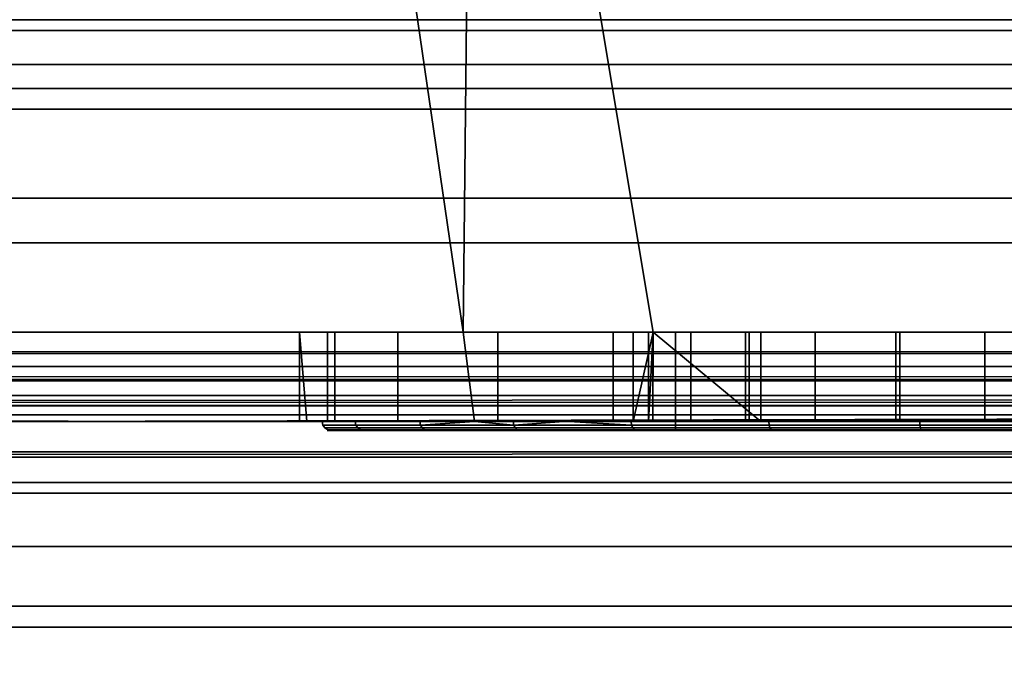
# Model space of a CAD drawing. Header units: millimetres. Extents: x -603 to 3703, y -115 to 249.
# Tile 798 of 1056: x 2544.16 to 2555.18, y -33.65 to -26.5. Entities that reach past the tile are written whole.
import ezdxf

# ---------------------------------------------------------------- set-up
doc = ezdxf.new("R2010")
doc.units = ezdxf.units.MM
doc.layers.add('151', color=7, linetype='Continuous', true_color=0xffffff)

# ---------------------------------------------------------------- blocks, each defined once
blk = doc.blocks.new('UG_SURFACE_160')
at = {"layer": '151', "color": 252, "linetype": 'Continuous', "lineweight": 35}
for points in [[(2543.975, -17, 1167.5), (2494, -17, 1167.5), (2494, -30, 1167.5), (2576, -30, 1167.5)], [(2576, -30, 1002.5), (2494, -30, 1002.5), (2494, -17, 1002.5), (2543.975, -17, 1002.5)], [(2576, -30, 1167.5), (2547.375, -17, 1167.5), (2543.975, -17, 1167.5)], [(2576, -30, 1002.5), (2543.975, -17, 1002.5), (2547.375, -17, 1002.5)], [(2576, -30, 1167.5), (2549.25, -17, 1167.5), (2547.375, -17, 1167.5)], [(2576, -30, 1002.5), (2547.375, -17, 1002.5), (2549.25, -17, 1002.5)], [(2576, -30, 1167.5), (2562.75, -17, 1167.5), (2549.25, -17, 1167.5)], [(2576, -30, 1002.5), (2549.25, -17, 1002.5), (2562.75, -17, 1002.5)], [(2543.975, -30, 1003.5), (2549.125, -30, 1003.5), (2547.375, -18, 1003.5), (2543.975, -18, 1003.5)], [(2549.125, -30, 1166.5), (2543.975, -30, 1166.5), (2543.975, -18, 1166.5), (2547.375, -18, 1166.5)], [(2549.125, -30, 1003.5), (2549.25, -18, 1003.5), (2547.375, -18, 1003.5)], [(2547.375, -18, 1166.5), (2549.25, -18, 1166.5), (2549.125, -30, 1166.5)], [(2549.25, -18, 1003.5), (2549.125, -30, 1003.5), (2551.25, -30, 1003.5)], [(2549.25, -18, 1166.5), (2551.25, -30, 1166.5), (2549.125, -30, 1166.5)], [(2551.25, -30, 1003.5), (2560.75, -30, 1003.5), (2562.75, -18, 1003.5), (2549.25, -18, 1003.5)], [(2549.25, -18, 1166.5), (2562.75, -18, 1166.5), (2560.75, -30, 1166.5), (2551.25, -30, 1166.5)], [(2576, -30, 1167.5), (2494, -30, 1167.5), (2494, -30.383, 1167.424), (2575.969, -30.383, 1167.424)], [(2575.969, -30.383, 1002.576), (2494, -30.383, 1002.576), (2494, -30, 1002.5), (2576, -30, 1002.5)], [(2543.975, -30, 1033.975), (2543.975, -30, 1093.25), (2549.125, -30, 1093.25), (2549.125, -30, 1037.205)], [(2549.125, -30, 1037.205), (2547.689, -30, 1034.737), (2543.975, -30, 1033.975)], [(2543.975, -30, 1033.975), (2547.606, -30, 1033.975), (2547.293, -30, 1031.132)], [(2547.293, -30, 1031.132), (2548.393, -30, 1027.676), (2543.975, -30, 1013.575), (2543.975, -30, 1033.975)], [(2548.393, -30, 1027.676), (2549.125, -30, 1026.851), (2549.125, -30, 1013.575), (2543.975, -30, 1013.575)], [(2547.689, -30, 1034.737), (2547.606, -30, 1033.975), (2543.975, -30, 1033.975)], [(2549.125, -30, 1166.5), (2549.125, -30, 1126.75), (2543.975, -30, 1126.75), (2543.975, -30, 1166.5)], [(2549.125, -30, 1126.75), (2549.125, -30, 1108.1), (2543.975, -30, 1108.1), (2543.975, -30, 1126.75)], [(2549.125, -30, 1108.1), (2549.125, -30, 1099.9), (2543.975, -30, 1099.9), (2543.975, -30, 1108.1)], [(2549.125, -30, 1099.9), (2549.125, -30, 1093.25), (2543.975, -30, 1093.25), (2543.975, -30, 1099.9)], [(2549.125, -30, 1013.575), (2549.125, -30, 1003.5), (2543.975, -30, 1003.5), (2543.975, -30, 1013.575)], [(2547.293, -30, 1031.132), (2547.606, -30, 1033.975), (2547.606, -31, 1033.975), (2547.375, -31, 1031.877)], [(2547.293, -30, 1031.132), (2547.293, -31, 1031.132), (2547.375, -31, 1030.875)], [(2547.375, -31, 1030.875), (2548.393, -31, 1027.676), (2548.393, -30, 1027.676), (2547.293, -30, 1031.132)], [(2547.375, -31, 1031.877), (2547.293, -31, 1031.132), (2547.293, -30, 1031.132)], [(2547.606, -30, 1033.975), (2547.689, -30, 1034.737), (2547.689, -31, 1034.737), (2547.606, -31, 1033.975)], [(2549.25, -31, 1037.42), (2547.689, -31, 1034.737), (2547.689, -30, 1034.737), (2549.125, -30, 1037.205)], [(2549.125, -30, 1026.851), (2548.393, -30, 1027.676), (2548.393, -31, 1027.676), (2549.25, -31, 1026.71)], [(2549.125, -30, 1037.205), (2549.513, -30, 1037.872), (2549.513, -31, 1037.872), (2549.25, -31, 1037.42)], [(2549.25, -31, 1026.71), (2550.8, -31, 1024.963), (2550.8, -30, 1024.963), (2549.125, -30, 1026.851)], [(2549.125, -30, 1166.5), (2551.25, -30, 1166.5), (2551.25, -30, 1151.208), (2551.027, -30, 1150.523)], [(2551.027, -30, 1150.523), (2551.245, -30, 1148.455), (2549.125, -30, 1126.75), (2549.125, -30, 1166.5)], [(2549.125, -30, 1093.25), (2551.25, -30, 1093.25), (2551.25, -30, 1083.208), (2551.027, -30, 1082.523)], [(2551.027, -30, 1082.523), (2551.245, -30, 1080.455), (2549.125, -30, 1037.205), (2549.125, -30, 1093.25)], [(2549.125, -30, 1013.575), (2550.8, -30, 1013.575), (2550.8, -30, 1012.55)], [(2550.8, -30, 1012.55), (2551.196, -30, 1010.56), (2549.125, -30, 1003.5), (2549.125, -30, 1013.575)], [(2551.196, -30, 1010.56), (2551.25, -30, 1010.479), (2551.25, -30, 1003.5), (2549.125, -30, 1003.5)], [(2550.8, -30, 1013.575), (2549.125, -30, 1013.575), (2549.125, -30, 1026.851), (2550.8, -30, 1024.963)], [(2549.513, -30, 1037.872), (2549.125, -30, 1037.205), (2551.245, -30, 1080.455)], [(2551.245, -30, 1148.455), (2551.25, -30, 1148.446), (2551.25, -30, 1126.75), (2549.125, -30, 1126.75)], [(2551.25, -30, 1126.75), (2551.25, -30, 1108.1), (2549.125, -30, 1108.1), (2549.125, -30, 1126.75)], [(2551.25, -30, 1108.1), (2551.25, -30, 1099.9), (2549.125, -30, 1099.9), (2549.125, -30, 1108.1)], [(2551.25, -30, 1099.9), (2551.25, -30, 1093.25), (2549.125, -30, 1093.25), (2549.125, -30, 1099.9)], [(2552.452, -31, 1039.998), (2549.513, -31, 1037.872), (2549.513, -30, 1037.872), (2551.25, -30, 1039.129)], [(2551.245, -30, 1080.455), (2551.25, -30, 1080.446), (2551.25, -30, 1039.129), (2549.513, -30, 1037.872)], [(2550.8, -30, 1012.55), (2550.8, -31, 1012.55), (2551.196, -31, 1010.56), (2551.196, -30, 1010.56)], [(2550.8, -31, 1013.575), (2550.8, -31, 1012.55), (2550.8, -30, 1012.55), (2550.8, -30, 1013.575)], [(2550.8, -30, 1013.575), (2550.8, -30, 1024.963), (2550.8, -31, 1024.963), (2550.8, -31, 1013.575)], [(2551.027, -31, 1150.523), (2551.027, -30, 1150.523), (2551.25, -30, 1151.208)], [(2551.027, -30, 1150.523), (2551.027, -31, 1150.523), (2551.245, -31, 1148.455), (2551.245, -30, 1148.455)], [(2551.25, -30, 1151.208), (2551.67, -30, 1152.5), (2551.67, -31, 1152.5), (2551.027, -31, 1150.523)], [(2551.027, -31, 1082.523), (2551.027, -30, 1082.523), (2551.25, -30, 1083.208)], [(2551.027, -30, 1082.523), (2551.027, -31, 1082.523), (2551.245, -31, 1080.455), (2551.245, -30, 1080.455)], [(2551.25, -30, 1083.208), (2551.67, -30, 1084.5), (2551.67, -31, 1084.5), (2551.027, -31, 1082.523)], [(2551.196, -31, 1010.56), (2552.323, -31, 1008.873), (2552.323, -30, 1008.873), (2551.25, -30, 1010.479)], [(2551.25, -30, 1010.479), (2551.196, -30, 1010.56), (2551.196, -31, 1010.56)], [(2551.245, -31, 1148.455), (2552.284, -31, 1146.654), (2552.284, -30, 1146.654), (2551.25, -30, 1148.446)], [(2551.25, -30, 1148.446), (2551.245, -30, 1148.455), (2551.245, -31, 1148.455)], [(2551.245, -31, 1080.455), (2552.284, -31, 1078.654), (2552.284, -30, 1078.654), (2551.25, -30, 1080.446)], [(2551.25, -30, 1080.446), (2551.245, -30, 1080.455), (2551.245, -31, 1080.455)], [(2551.25, -30, 1039.129), (2552.452, -30, 1039.998), (2552.452, -31, 1039.998)], [(2556, -30, 1087), (2554.96, -30, 1086.891), (2551.25, -30, 1093.25), (2560.75, -30, 1093.25)], [(2551.25, -30, 1093.25), (2553.061, -30, 1086.045), (2551.67, -30, 1084.5)], [(2554.96, -30, 1086.891), (2553.061, -30, 1086.045), (2551.25, -30, 1093.25)], [(2551.25, -30, 1126.75), (2552.284, -30, 1146.654), (2553.966, -30, 1145.432)], [(2553.966, -30, 1145.432), (2556, -30, 1145), (2560.75, -30, 1126.75), (2551.25, -30, 1126.75)], [(2551.25, -30, 1126.75), (2551.25, -30, 1148.446), (2552.284, -30, 1146.654)], [(2556, -30, 1155), (2554.96, -30, 1154.891), (2551.25, -30, 1166.5), (2560.75, -30, 1166.5)], [(2551.25, -30, 1166.5), (2553.061, -30, 1154.045), (2551.67, -30, 1152.5)], [(2554.96, -30, 1154.891), (2553.061, -30, 1154.045), (2551.25, -30, 1166.5)], [(2551.25, -30, 1039.129), (2552.284, -30, 1078.654), (2553.966, -30, 1077.432)], [(2552.452, -30, 1039.998), (2551.25, -30, 1039.129), (2553.966, -30, 1077.432)], [(2551.25, -30, 1039.129), (2551.25, -30, 1080.446), (2552.284, -30, 1078.654)], [(2551.25, -30, 1003.5), (2552.323, -30, 1008.873), (2554.01, -30, 1007.746)], [(2554.01, -30, 1007.746), (2556, -30, 1007.35), (2560.75, -30, 1003.5), (2551.25, -30, 1003.5)], [(2551.25, -30, 1003.5), (2551.25, -30, 1010.479), (2552.323, -30, 1008.873)], [(2551.25, -30, 1126.75), (2560.75, -30, 1126.75), (2560.5, -30, 1108.5), (2551.5, -30, 1108.5)], [(2551.25, -30, 1093.25), (2551.25, -30, 1099.9), (2551.5, -30, 1099.9), (2551.5, -30, 1099.5)], [(2551.5, -30, 1099.5), (2560.5, -30, 1099.5), (2560.75, -30, 1093.25), (2551.25, -30, 1093.25)], [(2551.5, -30, 1099.9), (2551.25, -30, 1099.9), (2551.25, -30, 1108.1), (2551.5, -30, 1108.1)], [(2551.5, -30, 1108.5), (2551.5, -30, 1108.1), (2551.25, -30, 1108.1), (2551.25, -30, 1126.75)], [(2551.67, -30, 1152.5), (2551.25, -30, 1151.208), (2551.25, -30, 1166.5)], [(2551.67, -30, 1084.5), (2551.25, -30, 1083.208), (2551.25, -30, 1093.25)], [(2560.5, -30, 1099.5), (2551.5, -30, 1099.5), (2551.5, -31.1, 1099.5), (2560.5, -31.1, 1099.5)], [(2551.5, -31.1, 1108.5), (2551.5, -31.1, 1099.5), (2551.5, -30, 1099.9), (2551.5, -30, 1108.1)], [(2551.5, -31.1, 1099.5), (2551.5, -30, 1099.5), (2551.5, -30, 1099.9)], [(2551.5, -30, 1108.1), (2551.5, -30, 1108.5), (2551.5, -31.1, 1108.5)], [(2551.5, -30, 1108.5), (2560.5, -30, 1108.5), (2560.5, -31.1, 1108.5), (2551.5, -31.1, 1108.5)], [(2553.061, -30, 1154.045), (2553.061, -31, 1154.045), (2551.67, -31, 1152.5), (2551.67, -30, 1152.5)], [(2553.061, -30, 1086.045), (2553.061, -31, 1086.045), (2551.67, -31, 1084.5), (2551.67, -30, 1084.5)], [(2552.284, -30, 1146.654), (2552.284, -31, 1146.654), (2553.966, -31, 1145.432), (2553.966, -30, 1145.432)], [(2552.284, -30, 1078.654), (2552.284, -31, 1078.654), (2553.966, -31, 1077.432), (2553.966, -30, 1077.432)], [(2552.323, -30, 1008.873), (2552.323, -31, 1008.873), (2554.01, -31, 1007.746), (2554.01, -30, 1007.746)], [(2556, -30, 1040.75), (2556, -31, 1040.75), (2552.452, -31, 1039.998), (2552.452, -30, 1039.998)], [(2553.966, -30, 1077.432), (2556, -30, 1077), (2556, -30, 1040.75), (2552.452, -30, 1039.998)], [(2554.96, -30, 1154.891), (2554.96, -31, 1154.891), (2553.061, -31, 1154.045), (2553.061, -30, 1154.045)], [(2554.96, -30, 1086.891), (2554.96, -31, 1086.891), (2553.061, -31, 1086.045), (2553.061, -30, 1086.045)], [(2553.966, -30, 1145.432), (2553.966, -31, 1145.432), (2556, -31, 1145), (2556, -30, 1145)], [(2553.966, -30, 1077.432), (2553.966, -31, 1077.432), (2556, -31, 1077), (2556, -30, 1077)], [(2554.01, -30, 1007.746), (2554.01, -31, 1007.746), (2556, -31, 1007.35), (2556, -30, 1007.35)], [(2556, -31, 1155), (2554.96, -31, 1154.891), (2554.96, -30, 1154.891), (2556, -30, 1155)], [(2556, -31, 1087), (2554.96, -31, 1086.891), (2554.96, -30, 1086.891), (2556, -30, 1087)], [(2575.969, -30.383, 1167.424), (2494, -30.383, 1167.424), (2494, -30.707, 1167.207), (2575.879, -30.707, 1167.207)], [(2575.879, -30.707, 1002.793), (2494, -30.707, 1002.793), (2494, -30.383, 1002.576), (2575.969, -30.383, 1002.576)], [(2575.879, -30.707, 1167.207), (2494, -30.707, 1167.207), (2494, -30.924, 1166.883), (2575.744, -30.924, 1166.883)], [(2575.744, -30.924, 1003.117), (2494, -30.924, 1003.117), (2494, -30.707, 1002.793), (2575.879, -30.707, 1002.793)], [(2575.744, -30.924, 1166.883), (2494, -30.924, 1166.883), (2494, -31, 1166.5), (2543.975, -31, 1166.5)], [(2494, -30.924, 1003.117), (2547.375, -31, 1003.5), (2543.975, -31, 1003.5)], [(2494, -30.924, 1003.117), (2575.744, -30.924, 1003.117), (2549.25, -31, 1003.5), (2547.375, -31, 1003.5)], [(2575.744, -30.924, 1166.883), (2543.975, -31, 1166.5), (2547.375, -31, 1166.5)], [(2575.744, -30.924, 1166.883), (2547.375, -31, 1166.5), (2549.25, -31, 1166.5)], [(2549.25, -31, 1166.5), (2562.75, -31, 1166.5), (2575.744, -30.924, 1166.883)], [(2575.744, -30.924, 1003.117), (2562.75, -31, 1003.5), (2549.25, -31, 1003.5)], [(2543.975, -31, 1033.975), (2543.975, -31, 1013.575), (2547.375, -31, 1013.575), (2547.375, -31, 1030.875)], [(2547.375, -31, 1030.875), (2547.293, -31, 1031.132), (2543.975, -31, 1033.975)], [(2547.293, -31, 1031.132), (2547.375, -31, 1031.877), (2547.375, -31, 1033.975), (2543.975, -31, 1033.975)], [(2543.975, -31, 1166.5), (2543.975, -31, 1128.75), (2547.375, -31, 1128.75), (2547.375, -31, 1166.5)], [(2543.975, -31, 1128.75), (2543.975, -31, 1110.1), (2547.375, -31, 1110.1), (2547.375, -31, 1128.75)], [(2543.975, -31, 1110.1), (2543.975, -31, 1097.9), (2547.375, -31, 1097.9), (2547.375, -31, 1110.1)], [(2543.975, -31, 1097.9), (2543.975, -31, 1091.25), (2547.375, -31, 1091.25), (2547.375, -31, 1097.9)], [(2543.975, -31, 1091.25), (2543.975, -31, 1033.975), (2547.375, -31, 1033.975), (2547.375, -31, 1091.25)], [(2543.975, -31, 1013.575), (2543.975, -31, 1003.5), (2547.375, -31, 1003.5), (2547.375, -31, 1013.575)], [(2547.375, -31, 1110.1), (2547.375, -31, 1097.9), (2547.547, -31, 1103.112)], [(2547.547, -31, 1103.112), (2547.916, -31, 1106.627), (2547.375, -31, 1110.1)], [(2547.375, -31, 1097.9), (2549.25, -31, 1097.9), (2549.25, -31, 1099.071), (2548.639, -31, 1099.75)], [(2548.639, -31, 1099.75), (2547.547, -31, 1103.112), (2547.375, -31, 1097.9)], [(2547.375, -31, 1013.575), (2549.25, -31, 1013.575), (2549.25, -31, 1026.71), (2548.393, -31, 1027.676)], [(2547.375, -31, 1091.25), (2547.375, -31, 1033.975), (2547.606, -31, 1033.975), (2547.689, -31, 1034.737)], [(2547.689, -31, 1034.737), (2549.25, -31, 1037.42), (2549.25, -31, 1091.25), (2547.375, -31, 1091.25)], [(2547.606, -31, 1033.975), (2547.375, -31, 1033.975), (2547.375, -31, 1031.877)], [(2548.393, -31, 1027.676), (2547.375, -31, 1030.875), (2547.375, -31, 1013.575)], [(2547.916, -31, 1106.627), (2549.25, -31, 1108.937), (2549.25, -31, 1110.1), (2547.375, -31, 1110.1)], [(2547.375, -31, 1166.5), (2547.375, -31, 1128.75), (2549.25, -31, 1128.75), (2549.25, -31, 1166.5)], [(2547.375, -31, 1128.75), (2547.375, -31, 1110.1), (2549.25, -31, 1110.1), (2549.25, -31, 1128.75)], [(2547.375, -31, 1097.9), (2547.375, -31, 1091.25), (2549.25, -31, 1091.25), (2549.25, -31, 1097.9)], [(2547.375, -31, 1013.575), (2547.375, -31, 1003.5), (2549.25, -31, 1003.5), (2549.25, -31, 1013.575)], [(2548.645, -31.038, 1099.754), (2547.554, -31.038, 1103.112), (2547.547, -31, 1103.112), (2548.639, -31, 1099.75)], [(2547.554, -31.038, 1103.112), (2547.923, -31.038, 1106.624), (2547.916, -31, 1106.627), (2547.547, -31, 1103.112)], [(2548.664, -31.071, 1099.765), (2547.576, -31.071, 1103.115), (2547.554, -31.038, 1103.112), (2548.645, -31.038, 1099.754)], [(2547.576, -31.071, 1103.115), (2547.944, -31.071, 1106.618), (2547.923, -31.038, 1106.624), (2547.554, -31.038, 1103.112)], [(2549.25, -31, 1108.937), (2547.916, -31, 1106.627), (2547.923, -31.038, 1106.624), (2549.689, -31.038, 1109.683)], [(2547.944, -31.071, 1106.618), (2549.705, -31.071, 1109.668), (2549.689, -31.038, 1109.683), (2547.923, -31.038, 1106.624)], [(2548.645, -31.038, 1099.754), (2548.639, -31, 1099.75), (2549.25, -31, 1099.071)], [(2551.008, -31.038, 1097.129), (2548.645, -31.038, 1099.754), (2549.25, -31, 1099.071), (2550.304, -31, 1097.9)], [(2551.021, -31.071, 1097.147), (2548.664, -31.071, 1099.765), (2548.645, -31.038, 1099.754), (2551.008, -31.038, 1097.129)], [(2549.25, -31, 1166.5), (2554.96, -31, 1154.891), (2556, -31, 1155)], [(2556, -31, 1155), (2557.039, -31, 1154.891), (2562.75, -31, 1166.5), (2549.25, -31, 1166.5)], [(2549.25, -31, 1166.5), (2551.027, -31, 1150.523), (2551.67, -31, 1152.5)], [(2549.25, -31, 1128.75), (2552.284, -31, 1146.654), (2551.245, -31, 1148.455)], [(2549.25, -31, 1166.5), (2553.061, -31, 1154.045), (2554.96, -31, 1154.891)], [(2551.245, -31, 1148.455), (2551.027, -31, 1150.523), (2549.25, -31, 1166.5), (2549.25, -31, 1128.75)], [(2549.25, -31, 1128.75), (2562.75, -31, 1128.75), (2556, -31, 1145), (2553.966, -31, 1145.432)], [(2553.966, -31, 1145.432), (2552.284, -31, 1146.654), (2549.25, -31, 1128.75)], [(2551.67, -31, 1152.5), (2553.061, -31, 1154.045), (2549.25, -31, 1166.5)], [(2549.25, -31, 1091.25), (2554.233, -31, 1095.686), (2551.004, -31, 1097.123)], [(2549.25, -31, 1091.25), (2562.75, -31, 1091.25), (2557.767, -31, 1095.686), (2554.233, -31, 1095.686)], [(2549.25, -31, 1110.1), (2549.25, -31, 1108.937), (2549.683, -31, 1109.688)], [(2562.75, -31, 1128.75), (2549.25, -31, 1128.75), (2556, -31, 1112.5), (2559.457, -31, 1111.765)], [(2549.25, -31, 1128.75), (2549.25, -31, 1110.1), (2550.251, -31, 1110.1), (2552.543, -31, 1111.765)], [(2552.543, -31, 1111.765), (2556, -31, 1112.5), (2549.25, -31, 1128.75)], [(2549.25, -31, 1091.25), (2554.96, -31, 1086.891), (2556, -31, 1087)], [(2553.966, -31, 1077.432), (2549.25, -31, 1037.42), (2549.513, -31, 1037.872)], [(2556, -31, 1087), (2557.039, -31, 1086.891), (2562.75, -31, 1091.25), (2549.25, -31, 1091.25)], [(2549.25, -31, 1091.25), (2551.027, -31, 1082.523), (2551.67, -31, 1084.5)], [(2549.25, -31, 1037.42), (2552.284, -31, 1078.654), (2551.245, -31, 1080.455)], [(2549.25, -31, 1091.25), (2553.061, -31, 1086.045), (2554.96, -31, 1086.891)], [(2551.245, -31, 1080.455), (2551.027, -31, 1082.523), (2549.25, -31, 1091.25), (2549.25, -31, 1037.42)], [(2553.966, -31, 1077.432), (2552.284, -31, 1078.654), (2549.25, -31, 1037.42)], [(2551.67, -31, 1084.5), (2553.061, -31, 1086.045), (2549.25, -31, 1091.25)], [(2549.25, -31, 1013.575), (2549.25, -31, 1003.5), (2551.196, -31, 1010.56), (2550.8, -31, 1012.55)], [(2549.25, -31, 1003.5), (2562.75, -31, 1003.5), (2556, -31, 1007.35), (2554.01, -31, 1007.746)], [(2549.25, -31, 1003.5), (2552.323, -31, 1008.873), (2551.196, -31, 1010.56)], [(2554.01, -31, 1007.746), (2552.323, -31, 1008.873), (2549.25, -31, 1003.5)], [(2550.8, -31, 1024.963), (2549.25, -31, 1026.71), (2549.25, -31, 1013.575), (2550.8, -31, 1013.575)], [(2550.8, -31, 1012.55), (2550.8, -31, 1013.575), (2549.25, -31, 1013.575)], [(2549.683, -31, 1109.688), (2550.251, -31, 1110.1), (2549.25, -31, 1110.1)], [(2549.25, -31, 1099.071), (2549.25, -31, 1097.9), (2550.304, -31, 1097.9)], [(2551.004, -31, 1097.123), (2550.304, -31, 1097.9), (2549.25, -31, 1097.9), (2549.25, -31, 1091.25)], [(2549.689, -31.038, 1109.683), (2549.683, -31, 1109.688), (2549.25, -31, 1108.937)], [(2549.513, -31, 1037.872), (2552.452, -31, 1039.998), (2553.966, -31, 1077.432)], [(2550.251, -31, 1110.1), (2549.683, -31, 1109.688), (2549.689, -31.038, 1109.683)], [(2549.689, -31.038, 1109.683), (2552.546, -31.038, 1111.758), (2552.543, -31, 1111.765), (2550.251, -31, 1110.1)], [(2549.705, -31.071, 1109.668), (2552.555, -31.071, 1111.738), (2552.546, -31.038, 1111.758), (2549.689, -31.038, 1109.683)], [(2550.304, -31, 1097.9), (2551.004, -31, 1097.123), (2551.008, -31.038, 1097.129)], [(2554.234, -31.038, 1095.693), (2551.008, -31.038, 1097.129), (2551.004, -31, 1097.123), (2554.233, -31, 1095.686)], [(2554.239, -31.071, 1095.714), (2551.021, -31.071, 1097.147), (2551.008, -31.038, 1097.129), (2554.234, -31.038, 1095.693)], [(2552.452, -31, 1039.998), (2556, -31, 1040.75), (2556, -31, 1077), (2553.966, -31, 1077.432)], [(2552.546, -31.038, 1111.758), (2556, -31.038, 1112.492), (2556, -31, 1112.5), (2552.543, -31, 1111.765)], [(2552.555, -31.071, 1111.738), (2556, -31.071, 1112.471), (2556, -31.038, 1112.492), (2552.546, -31.038, 1111.758)], [(2557.766, -31.038, 1095.693), (2554.234, -31.038, 1095.693), (2554.233, -31, 1095.686), (2557.767, -31, 1095.686)], [(2557.761, -31.071, 1095.714), (2554.239, -31.071, 1095.714), (2554.234, -31.038, 1095.693), (2557.766, -31.038, 1095.693)], [(2548.692, -31.092, 1099.781), (2547.608, -31.092, 1103.118), (2547.576, -31.071, 1103.115), (2548.664, -31.071, 1099.765)], [(2547.608, -31.092, 1103.118), (2547.975, -31.092, 1106.608), (2547.944, -31.071, 1106.618), (2547.576, -31.071, 1103.115)], [(2548.725, -31.1, 1099.8), (2547.646, -31.1, 1103.122), (2547.608, -31.092, 1103.118), (2548.692, -31.092, 1099.781)], [(2547.646, -31.1, 1103.122), (2548.011, -31.1, 1106.596), (2547.975, -31.092, 1106.608), (2547.608, -31.092, 1103.118)], [(2548.011, -31.1, 1106.596), (2547.646, -31.1, 1103.122), (2548.725, -31.1, 1099.8), (2551.5, -31.1, 1099.5)], [(2547.975, -31.092, 1106.608), (2549.729, -31.092, 1109.646), (2549.705, -31.071, 1109.668), (2547.944, -31.071, 1106.618)], [(2548.011, -31.1, 1106.596), (2549.757, -31.1, 1109.621), (2549.729, -31.092, 1109.646), (2547.975, -31.092, 1106.608)], [(2551.5, -31.1, 1099.5), (2551.5, -31.1, 1108.5), (2549.757, -31.1, 1109.621), (2548.011, -31.1, 1106.596)], [(2551.04, -31.092, 1097.173), (2548.692, -31.092, 1099.781), (2548.664, -31.071, 1099.765), (2551.021, -31.071, 1097.147)], [(2551.063, -31.1, 1097.204), (2548.725, -31.1, 1099.8), (2548.692, -31.092, 1099.781), (2551.04, -31.092, 1097.173)], [(2548.725, -31.1, 1099.8), (2551.063, -31.1, 1097.204), (2551.5, -31.1, 1099.5)], [(2549.729, -31.092, 1109.646), (2552.568, -31.092, 1111.709), (2552.555, -31.071, 1111.738), (2549.705, -31.071, 1109.668)], [(2549.757, -31.1, 1109.621), (2552.583, -31.1, 1111.674), (2552.568, -31.092, 1111.709), (2549.729, -31.092, 1109.646)], [(2552.583, -31.1, 1111.674), (2549.757, -31.1, 1109.621), (2551.5, -31.1, 1108.5)], [(2554.245, -31.092, 1095.746), (2551.04, -31.092, 1097.173), (2551.021, -31.071, 1097.147), (2554.239, -31.071, 1095.714)], [(2554.254, -31.1, 1095.784), (2551.063, -31.1, 1097.204), (2551.04, -31.092, 1097.173), (2554.245, -31.092, 1095.746)], [(2560.5, -31.1, 1099.5), (2551.5, -31.1, 1099.5), (2551.063, -31.1, 1097.204), (2554.254, -31.1, 1095.784)], [(2551.5, -31.1, 1108.5), (2560.5, -31.1, 1108.5), (2556, -31.1, 1112.4), (2552.583, -31.1, 1111.674)], [(2552.568, -31.092, 1111.709), (2556, -31.092, 1112.438), (2556, -31.071, 1112.471), (2552.555, -31.071, 1111.738)], [(2552.583, -31.1, 1111.674), (2556, -31.1, 1112.4), (2556, -31.092, 1112.438), (2552.568, -31.092, 1111.709)], [(2557.755, -31.092, 1095.746), (2554.245, -31.092, 1095.746), (2554.239, -31.071, 1095.714), (2557.761, -31.071, 1095.714)], [(2557.746, -31.1, 1095.784), (2554.254, -31.1, 1095.784), (2554.245, -31.092, 1095.746), (2557.755, -31.092, 1095.746)], [(2554.254, -31.1, 1095.784), (2557.746, -31.1, 1095.784), (2560.937, -31.1, 1097.204), (2560.5, -31.1, 1099.5)]]:
    blk.add_3dface(points, dxfattribs=at)
blk = doc.blocks.new('UG_SURFACE_165')
at = {"layer": '151', "color": 250, "linetype": 'Continuous', "lineweight": 35}
for points in [[(2491.5, -25.648, 0.728), (3508.5, -25.648, 0.728), (3508.5, -26.621, 1.379), (2491.5, -26.621, 1.379)], [(2491.5, -27.5, 23.5), (3508.5, -27.5, 23.5), (3508.5, -26.5, 23.5), (2491.5, -26.5, 23.5)], [(2491.5, -26.621, 1.379), (3508.5, -26.621, 1.379), (3508.5, -27.272, 2.352), (2491.5, -27.272, 2.352)], [(2491.5, -27.272, 2.352), (3508.5, -27.272, 2.352), (3508.5, -27.5, 3.5), (2491.5, -27.5, 3.5)], [(2491.5, -27.5, 3.5), (3508.5, -27.5, 3.5), (3508.5, -27.5, 23.5), (2491.5, -27.5, 23.5)]]:
    blk.add_3dface(points, dxfattribs=at)
blk = doc.blocks.new('UG_SURFACE_166')
at = {"layer": '151', "color": 252, "linetype": 'Continuous', "lineweight": 35}
for points in [[(2491.5, -24.228, 24), (3508.5, -24.228, 24), (3508.5, -27.5, 24), (2491.5, -27.5, 24)], [(2491.5, -28.5, 30.5), (3508.5, -28.5, 30.5), (3508.5, -24.25, 30.5), (2491.5, -24.25, 30.5)], [(2491.5, -27, 28), (3508.5, -27, 28), (3508.5, -27.5, 29.5), (2491.5, -27.5, 29.5)], [(2491.5, -27.5, 26.5), (3508.5, -27.5, 26.5), (3508.5, -27, 28), (2491.5, -27, 28)], [(2491.5, -27.5, 0.5), (3508.5, -27.5, 0.5), (3508.5, -28.5, 0.5), (2491.5, -28.5, 0.5)], [(2491.5, -27.5, 24), (3508.5, -27.5, 24), (3508.5, -27.5, 0.5), (2491.5, -27.5, 0.5)], [(2491.5, -27.5, 29.5), (3508.5, -27.5, 29.5), (3508.5, -28.5, 29.5), (2491.5, -28.5, 29.5)], [(2491.5, -28.5, 26.5), (3508.5, -28.5, 26.5), (3508.5, -27.5, 26.5), (2491.5, -27.5, 26.5)], [(2491.5, -28.5, 0.5), (3508.5, -28.5, 0.5), (3508.5, -28.5, 26.5), (2491.5, -28.5, 26.5)], [(2491.5, -28.5, 29.5), (3508.5, -28.5, 29.5), (3508.5, -28.5, 30.5), (2491.5, -28.5, 30.5)]]:
    blk.add_3dface(points, dxfattribs=at)
blk = doc.blocks.new('UG_SURFACE_168')
at = {"layer": '151', "color": 43, "linetype": 'Continuous', "lineweight": 35}
for points in [[(2491, -34, 2017), (3509, -34, 2017), (3509, 0, 2017), (2491, 0, 2017)], [(2491, -29, 30.5), (2491, -13, 30.5), (3509, -13, 30.5), (3509, -29, 30.5)], [(2491, -34), (2491, -29), (3509, -29), (3509, -34)], [(2491, -29), (2491, -29, 30.5), (3509, -29, 30.5), (3509, -29)]]:
    blk.add_3dface(points, dxfattribs=at)
blk = doc.blocks.new('UG_SURFACE_230')
at = {"layer": '151', "color": 252, "linetype": 'Continuous', "lineweight": 35}
for points in [[(2485.5, -30.22, 2021.75), (3514.5, -30.22, 2021.75), (3514.5, 62.62, 2021.75), (2485.5, 62.62, 2021.75)], [(2487, -30.22, 2020.25), (2487, 62.62, 2020.25), (3513, 62.62, 2020.25), (3513, -30.22, 2020.25)], [(2432, -13.3, 2075.25), (2432, -30.22, 2075.25), (3568, -30.22, 2075.25), (3568, -13.3, 2075.25)], [(2433.5, -13.3, 2073.75), (3566.5, -13.3, 2073.75), (3566.5, -30.22, 2073.75), (2433.5, -30.22, 2073.75)], [(3568, -30.22, 2075.25), (2432, -30.22, 2075.25), (2432.059, -30.821, 2075.191)], [(3567.941, -30.821, 2075.191), (3568, -30.22, 2075.25), (2432.059, -30.821, 2075.191)], [(2433.53, -30.528, 2073.72), (2433.5, -30.22, 2073.75), (3566.5, -30.22, 2073.75)], [(2433.53, -30.528, 2073.72), (3566.5, -30.22, 2073.75), (3566.47, -30.528, 2073.72)], [(3514.53, -30.528, 2021.78), (2485.5, -30.22, 2021.75), (2485.47, -30.528, 2021.78)], [(3514.53, -30.528, 2021.78), (3514.5, -30.22, 2021.75), (2485.5, -30.22, 2021.75)], [(2486.941, -30.821, 2020.309), (3513, -30.22, 2020.25), (3513.059, -30.821, 2020.309)], [(2486.941, -30.821, 2020.309), (2487, -30.22, 2020.25), (3513, -30.22, 2020.25)], [(3566.47, -30.528, 2073.72), (3566.38, -30.825, 2073.63), (2433.62, -30.825, 2073.63), (2433.53, -30.528, 2073.72)], [(2485.47, -30.528, 2021.78), (2485.38, -30.825, 2021.87), (3514.62, -30.825, 2021.87)], [(2485.47, -30.528, 2021.78), (3514.62, -30.825, 2021.87), (3514.53, -30.528, 2021.78)], [(2432.059, -30.821, 2075.191), (2432.235, -31.399, 2075.016), (3567.765, -31.399, 2075.016), (3567.941, -30.821, 2075.191)], [(3566.037, -31.337, 2073.287), (2433.963, -31.337, 2073.287), (2433.62, -30.825, 2073.63), (3566.38, -30.825, 2073.63)], [(3514.62, -30.825, 2021.87), (2485.38, -30.825, 2021.87), (2485.037, -31.337, 2022.213), (3514.963, -31.337, 2022.213)], [(3513.059, -30.821, 2020.309), (2486.766, -31.399, 2020.484), (2486.941, -30.821, 2020.309)], [(3513.059, -30.821, 2020.309), (3513.234, -31.399, 2020.484), (2486.766, -31.399, 2020.484)], [(3565.525, -31.68, 2072.775), (2434.475, -31.68, 2072.775), (2433.963, -31.337, 2073.287), (3566.037, -31.337, 2073.287)], [(3514.963, -31.337, 2022.213), (2485.037, -31.337, 2022.213), (2484.525, -31.68, 2022.725), (3515.475, -31.68, 2022.725)], [(3567.765, -31.399, 2075.016), (2432.235, -31.399, 2075.016), (2432.902, -32.398, 2074.348), (3567.098, -32.398, 2074.348)], [(3513.902, -32.398, 2021.152), (2486.098, -32.398, 2021.152), (2486.766, -31.399, 2020.484), (3513.234, -31.399, 2020.484)], [(3564.92, -31.8, 2072.17), (2435.08, -31.8, 2072.17), (2434.475, -31.68, 2072.775), (3565.525, -31.68, 2072.775)], [(3515.475, -31.68, 2022.725), (2484.525, -31.68, 2022.725), (2483.92, -31.8, 2023.33), (3516.08, -31.8, 2023.33)], [(2435.08, -31.8, 2072.17), (3564.92, -31.8, 2072.17), (3516.08, -31.8, 2023.33), (2483.92, -31.8, 2023.33)], [(3567.098, -32.398, 2074.348), (2432.902, -32.398, 2074.348), (2433.901, -33.066, 2073.349), (3566.099, -33.066, 2073.349)], [(3514.901, -33.066, 2022.151), (2485.099, -33.066, 2022.151), (2486.098, -32.398, 2021.152), (3513.902, -32.398, 2021.152)], [(3566.099, -33.066, 2073.349), (2433.901, -33.066, 2073.349), (2435.08, -33.3, 2072.17), (3564.92, -33.3, 2072.17)], [(3516.08, -33.3, 2023.33), (2483.92, -33.3, 2023.33), (2485.099, -33.066, 2022.151), (3514.901, -33.066, 2022.151)], [(2435.08, -33.3, 2072.17), (2483.92, -33.3, 2023.33), (3516.08, -33.3, 2023.33), (3564.92, -33.3, 2072.17)]]:
    blk.add_3dface(points, dxfattribs=at)

msp = doc.modelspace()

# ---------------------------------------------------------------- linework, layer by layer
at = {"layer": '151', "color": 252, "linetype": 'Continuous', "lineweight": -3, "true_color": 0x939598}
for p, q in [((3502.5, -26.5, 8), (2491.5, -26.5, 8)), ((3508.5, -26.5, 3.5), (2491.5, -26.5, 3.5)), ((3502.5, -26.5, 23.5), (2491.5, -26.5, 23.5)), ((3508.5, -26.5, 5.5), (2491.5, -26.5, 5.5)), ((3508.5, -26.5, 6.5), (2491.5, -26.5, 6.5)), ((3508.5, -26.5, 23.5), (2491.5, -26.5, 23.5)), ((3508.5, -27, 28), (2491.5, -27, 28)), ((3508.5, -27.5, 3.5), (2491.5, -27.5, 3.5)), ((3508.5, -27.5, 0.5), (2491.5, -27.5, 0.5)), ((3508.5, -27.5, 23.5), (2491.5, -27.5, 23.5)), ((3508.5, -27.5, 26.5), (2491.5, -27.5, 26.5)), ((3508.5, -27.5, 29.5), (2491.5, -27.5, 29.5)), ((3508.5, -27.5, 24), (2491.5, -27.5, 24)), ((3508.5, -28.5, 26.5), (2491.5, -28.5, 26.5)), ((3508.5, -28.5, 0.5), (2491.5, -28.5, 0.5)), ((3508.5, -28.5, 30.5), (2491.5, -28.5, 30.5)), ((3508.5, -28.5, 29.5), (2491.5, -28.5, 29.5)), ((2491, -29, 30.5), (3509, -29, 30.5)), ((3509, -29), (2491, -29)), ((2494, -30, 1166.5), (2575.586, -30, 1166.5)), ((2494, -30, 1003.5), (2575.586, -30, 1003.5)), ((2576, -30, 1002.5), (2494, -30, 1002.5)), ((2494, -30, 1167.5), (2576, -30, 1167.5)), ((2550.8, -30, 1024.963), (2550.8, -31, 1024.963)), ((2550.8, -30, 1012.55), (2550.8, -31, 1012.55)), ((2550.8, -30, 1012.55), (2550.8, -30, 1024.963)), ((2551.5, -31.1, 1099.5), (2551.5, -30, 1099.5)), ((2560.5, -30, 1099.5), (2551.5, -30, 1099.5)), ((2551.5, -30, 1108.5), (2560.5, -30, 1108.5)), ((2551.5, -31.1, 1108.5), (2551.5, -30, 1108.5)), ((2551.5, -30, 1099.5), (2551.5, -30, 1108.5)), ((3568, -30.22, 2075.25), (2432, -30.22, 2075.25)), ((3566.5, -30.22, 2073.75), (2433.5, -30.22, 2073.75)), ((3514.5, -30.22, 2021.75), (2485.5, -30.22, 2021.75)), ((3513, -30.22, 2020.25), (2487, -30.22, 2020.25)), ((2494, -31, 1003.5), (2575.586, -31, 1003.5)), ((2575.586, -31, 1166.5), (2494, -31, 1166.5)), ((2550.8, -31, 1012.55), (2550.8, -31, 1024.963)), ((2551.5, -31.1, 1099.5), (2551.5, -31.1, 1108.5)), ((2551.5, -31.1, 1108.5), (2560.5, -31.1, 1108.5)), ((2560.5, -31.1, 1099.5), (2551.5, -31.1, 1099.5)), ((3564.92, -31.8, 2072.17), (2435.08, -31.8, 2072.17)), ((3516.08, -31.8, 2023.33), (2483.92, -31.8, 2023.33)), ((3564.92, -33.3, 2072.17), (2435.08, -33.3, 2072.17)), ((3516.08, -33.3, 2023.33), (2483.92, -33.3, 2023.33))]:
    msp.add_line(p, q, dxfattribs=at)
at = {"layer": '151', "color": 252, "linetype": 'Continuous', "lineweight": -3, "true_color": 0x939598, "extrusion": (0, 1, 0)}
for centre, radius in [((-2556, 1150, -30), 5), ((-2556, 1082, -30), 5), ((-2556, 1104, -31), 8.5), ((-2556, 1082, -31), 5), ((-2556, 1150, -31), 5)]:
    msp.add_circle(centre, radius, dxfattribs=at)
at = {"layer": '151', "color": 252, "linetype": 'Continuous', "lineweight": -3, "true_color": 0x939598, "extrusion": (0, -1, 0)}
msp.add_circle((2556, 1104, 31.1), 8.4, dxfattribs=at)
at = {"layer": '151', "color": 252, "linetype": 'Continuous', "lineweight": -3, "true_color": 0x939598, "extrusion": (0, 1, 0)}
for centre, radius, start, end in [((-2556, 1032, -30), 8.75, 306.4617, 233.5383), ((-2556, 1012.55, -30), 5.2, 180, 0), ((-2556, 1032, -31), 8.75, 306.4617, 233.5383), ((-2556, 1012.55, -31), 5.2, 180, 0)]:
    msp.add_arc(centre, radius, start, end, dxfattribs=at)

# ---------------------------------------------------------------- block references
at = {"layer": '151', "color": 252, "linetype": 'Continuous', "lineweight": -3, "true_color": 0x939598}
for name in ['UG_SURFACE_230', 'UG_SURFACE_168', 'UG_SURFACE_160', 'UG_SURFACE_166', 'UG_SURFACE_165']:
    msp.add_blockref(name, (0, 0), dxfattribs=at)

doc.saveas('drawing.dxf')
